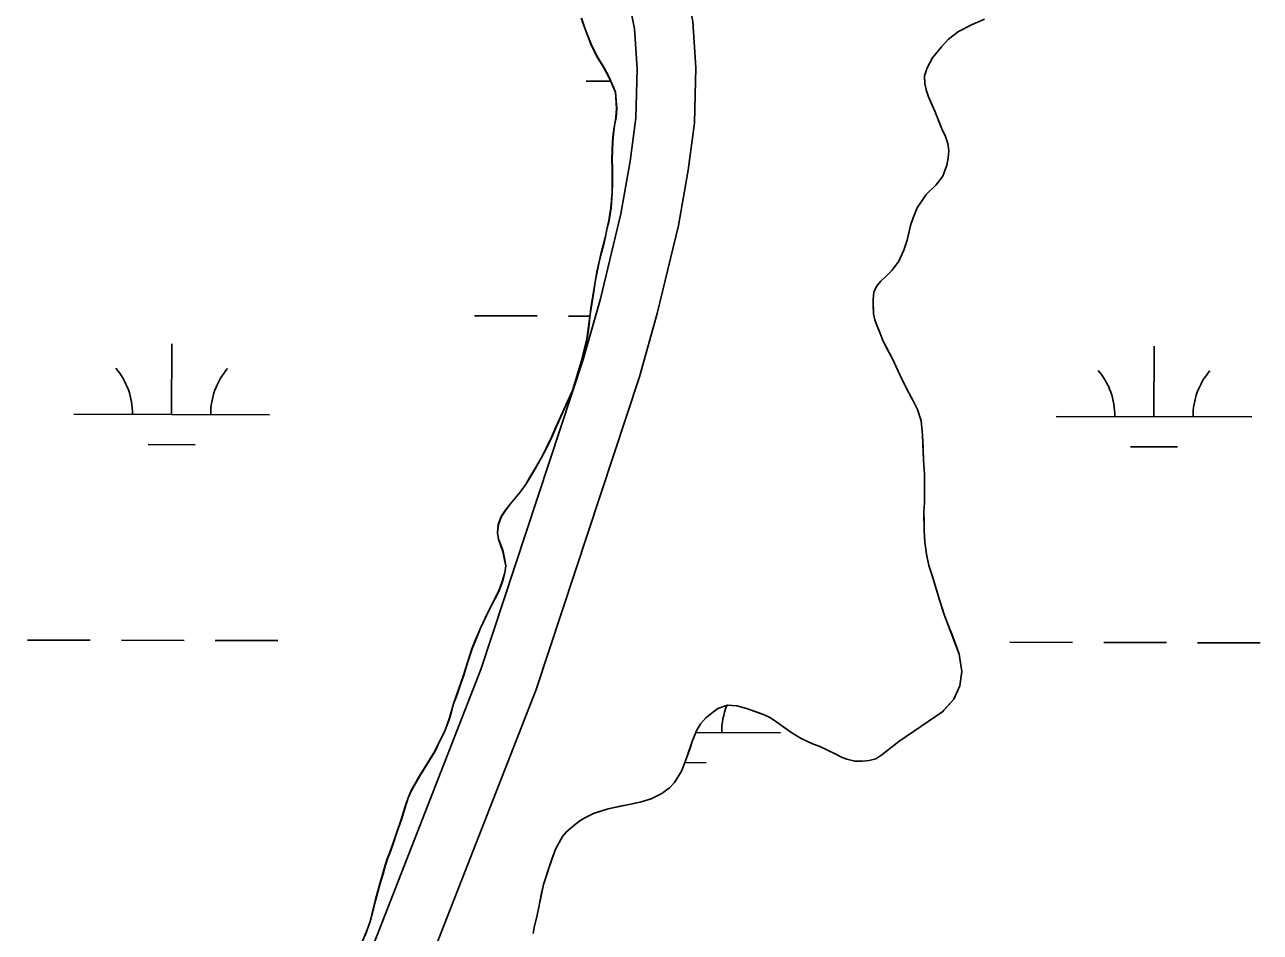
# Model space of a CAD drawing. Extents: x 3180038 to 3217926, y 922069 to 947485.
# Drawn here: x 3210374 to 3211005, y 936961 to 937425 of the extents above; entities that cross this region are included whole.
import ezdxf

# ---------------------------------------------------------------- set-up
doc = ezdxf.new("R2010")
doc.units = 0
for name, color, linetype in [('V-ROAD-CNTR', 7, 'Continuous'), ('V-SITE-VEGE', 7, 'Continuous'), ('V-TOPO-SHOR', 7, 'Continuous'), ('V-WETL-SWMP', 7, 'Continuous')]:
    doc.layers.add(name, color=color, linetype=linetype)

msp = doc.modelspace()

# ---------------------------------------------------------------- linework, layer by layer
at = {"layer": 'V-ROAD-CNTR'}
for points in [[(3210156.56, 937727.43), (3210294.6, 937716.47), (3210324.56, 937713.39), (3210346.79, 937709.03), (3210365.96, 937702.17), (3210581.14, 937603.49), (3210596.22, 937593.92), (3210611.86, 937579.16), (3210636.28, 937550.41), (3210653.6, 937526.84), (3210666.55, 937497.7), (3210676.97, 937463.68), (3210685.09, 937422.4), (3210686.45, 937401.96), (3210685.84, 937376.89), (3210682.79, 937354.91), (3210678.13, 937328.02), (3210667.71, 937284.6), (3210658.91, 937253.47), (3210606.55, 937095.13), (3210525.95, 936888.88)], [(3210377.28, 937729.99), (3210595.5, 937629.91), (3210614.72, 937617.7), (3210633.65, 937599.84), (3210659.82, 937569.03), (3210679.7, 937541.98), (3210694.7, 937508.22), (3210706.11, 937470.98), (3210714.89, 937426.3), (3210716.47, 937402.6), (3210715.79, 937374.46), (3210712.44, 937350.29), (3210707.53, 937321.95), (3210696.74, 937277.01), (3210687.6, 937244.68), (3210634.78, 937084.95), (3210554.26, 936878.9)]]:
    msp.add_lwpolyline(points, dxfattribs=at)
at = {"layer": 'V-SITE-VEGE'}
for p, q in [((3210657.82, 937427.93), (3210659.67, 937422.77)), ((3210659.67, 937422.77), (3210662.83, 937414.65)), ((3210850.55, 937421.11), (3210857.27, 937424.58)), ((3210841.87, 937413.2), (3210845.59, 937417.23)), ((3210845.59, 937417.23), (3210850.55, 937421.11)), ((3210662.83, 937414.65), (3210664.28, 937411.43)), ((3210664.28, 937411.43), (3210666.38, 937407.44)), ((3210837.39, 937407.73), (3210841.87, 937413.2)), ((3210666.38, 937407.44), (3210669.26, 937402.81)), ((3210834.59, 937402.54), (3210837.39, 937407.73)), ((3210669.26, 937402.81), (3210672.01, 937397.79)), ((3210672.01, 937397.79), (3210675.3, 937390.06)), ((3210833.33, 937398.39), (3210834.59, 937402.54)), ((3210833.48, 937394.52), (3210833.33, 937398.39)), ((3210834.16, 937391.29), (3210833.48, 937394.52)), ((3210835.35, 937387.81), (3210834.16, 937391.29)), ((3210675.3, 937390.06), (3210675.88, 937381.66)), ((3210838.51, 937380.34), (3210835.35, 937387.81)), ((3210675.88, 937381.66), (3210675.53, 937377.26)), ((3210842.07, 937371.32), (3210838.51, 937380.34)), ((3210674.79, 937373.12), (3210674.18, 937368.59)), ((3210675.53, 937377.26), (3210674.79, 937373.12)), ((3210674.18, 937368.59), (3210673.82, 937364.84)), ((3210843.91, 937367.45), (3210842.07, 937371.32)), ((3210845.23, 937363.97), (3210843.91, 937367.45)), ((3210673.82, 937364.84), (3210673.5, 937355.79)), ((3210845.64, 937360.23), (3210845.23, 937363.97)), ((3210845.41, 937356.48), (3210845.64, 937360.23)), ((3210673.5, 937355.79), (3210673.66, 937351.53)), ((3210844.67, 937352.85), (3210845.41, 937356.48)), ((3210673.66, 937351.53), (3210673.72, 937343.51)), ((3210839.06, 937342.6), (3210842.69, 937347.2)), ((3210842.69, 937347.2), (3210844.67, 937352.85)), ((3210673.72, 937343.51), (3210673.63, 937338.73)), ((3210834.1, 937337.8), (3210839.06, 937342.6)), ((3210673.63, 937338.73), (3210673.04, 937330.97)), ((3210829.58, 937331.02), (3210834.1, 937337.8)), ((3210673.04, 937330.97), (3210671.93, 937324.62)), ((3210827.43, 937325.96), (3210829.58, 937331.02)), ((3210671.93, 937324.62), (3210671.06, 937320.87)), ((3210824.41, 937314.43), (3210826.16, 937322.07)), ((3210826.16, 937322.07), (3210827.43, 937325.96)), ((3210670.19, 937316.34), (3210668.05, 937308.05)), ((3210671.06, 937320.87), (3210670.19, 937316.34)), ((3210820.1, 937303.8), (3210822.77, 937309.38)), ((3210822.77, 937309.38), (3210824.41, 937314.43)), ((3210668.05, 937308.05), (3210665.8, 937298.34)), ((3210816.65, 937299.12), (3210820.1, 937303.8)), ((3210665.8, 937298.34), (3210663.95, 937287.08)), ((3210810.87, 937293.64), (3210813.95, 937296.38)), ((3210813.95, 937296.38), (3210816.65, 937299.12)), ((3210807.43, 937287.93), (3210808.82, 937291.17)), ((3210808.82, 937291.17), (3210810.87, 937293.64)), ((3210663.95, 937287.08), (3210662.35, 937276.59)), ((3210807.07, 937284.18), (3210807.43, 937287.93)), ((3210807.25, 937276.81), (3210807.07, 937284.18)), ((3210662.35, 937276.59), (3210660.77, 937264.17)), ((3210807.79, 937273.84), (3210807.25, 937276.81)), ((3210808.98, 937270.62), (3210807.79, 937273.84)), ((3210810.43, 937267.27), (3210808.98, 937270.62)), ((3210811.88, 937263.28), (3210810.43, 937267.27)), ((3210660.77, 937264.17), (3210657.51, 937251.22)), ((3210817, 937253.49), (3210811.88, 937263.28)), ((3210820.81, 937245.38), (3210817, 937253.49)), ((3210657.51, 937251.22), (3210653.35, 937237.74)), ((3210824.23, 937238.42), (3210820.81, 937245.38)), ((3210653.35, 937237.74), (3210642.67, 937213.88)), ((3210827.5, 937232.37), (3210824.23, 937238.42)), ((3210829.61, 937228), (3210827.5, 937232.37)), ((3210831.46, 937222.19), (3210829.61, 937228)), ((3210832.29, 937214.83), (3210831.46, 937222.19)), ((3210832.78, 937202.17), (3210832.29, 937214.83)), ((3210640, 937208.3), (3210637.33, 937203.11)), ((3210642.67, 937213.88), (3210640, 937208.3)), ((3210637.33, 937203.11), (3210629.67, 937189.99)), ((3210833.23, 937195.06), (3210832.78, 937202.17)), ((3210833.21, 937180.46), (3210833.23, 937195.06)), ((3210629.67, 937189.99), (3210626.6, 937185.7)), ((3210626.6, 937185.7), (3210621.48, 937179.59)), ((3210619.05, 937176.34), (3210617, 937173.35)), ((3210621.48, 937179.59), (3210619.05, 937176.34)), ((3210832.98, 937175.8), (3210833.21, 937180.46)), ((3210617, 937173.35), (3210615.48, 937169.33)), ((3210833.06, 937166.11), (3210832.98, 937175.8)), ((3210615.48, 937169.33), (3210615, 937165.06)), ((3210615, 937165.06), (3210615.54, 937161.83)), ((3210833.5, 937160.16), (3210833.06, 937166.11)), ((3210615.54, 937161.83), (3210616.87, 937158.35)), ((3210616.87, 937158.35), (3210617.79, 937155.39)), ((3210834.19, 937154.09), (3210833.5, 937160.16)), ((3210617.79, 937155.39), (3210618.73, 937151.13)), ((3210618.73, 937151.13), (3210619.27, 937148.16)), ((3210835.4, 937148.29), (3210834.19, 937154.09)), ((3210619.27, 937148.16), (3210618.78, 937144.54)), ((3210837.12, 937143.13), (3210835.4, 937148.29)), ((3210617.52, 937140.13), (3210615.75, 937135.46)), ((3210618.78, 937144.54), (3210617.52, 937140.13)), ((3210840.83, 937130.75), (3210837.12, 937143.13)), ((3210615.75, 937135.46), (3210610.91, 937125.99)), ((3210610.91, 937125.99), (3210606.33, 937116.26)), ((3210843.48, 937122.76), (3210840.83, 937130.75)), ((3210851, 937103.04), (3210843.48, 937122.76)), ((3210606.33, 937116.26), (3210604.17, 937111.2)), ((3210604.17, 937111.2), (3210602.02, 937105.76)), ((3210602.02, 937105.76), (3210597.73, 937092.28)), ((3210852.36, 937094.13), (3210851, 937103.04)), ((3210851.25, 937086.88), (3210852.36, 937094.13)), ((3210597.73, 937092.28), (3210592.54, 937077.63)), ((3210848.21, 937080), (3210851.25, 937086.88)), ((3210592.54, 937077.63), (3210590.53, 937070.51)), ((3210723.92, 937072.45), (3210727.64, 937075.19)), ((3210727.64, 937075.19), (3210732.67, 937076.91)), ((3210732.67, 937076.91), (3210737.33, 937076.69)), ((3210737.33, 937076.69), (3210742.25, 937075.31)), ((3210742.25, 937075.31), (3210751.32, 937072.01)), ((3210842.54, 937073.7), (3210848.21, 937080)), ((3210590.53, 937070.51), (3210588.13, 937063.77)), ((3210718.78, 937067.5), (3210721.47, 937070.49)), ((3210721.47, 937070.49), (3210723.92, 937072.45)), ((3210751.32, 937072.01), (3210754.57, 937070.49)), ((3210754.57, 937070.49), (3210757.81, 937068.32)), ((3210820.2, 937058.46), (3210842.54, 937073.7)), ((3210588.13, 937063.77), (3210583.04, 937053.39)), ((3210714.71, 937058.93), (3210716.87, 937064.25)), ((3210716.87, 937064.25), (3210718.78, 937067.5)), ((3210757.81, 937068.32), (3210764.96, 937063.2)), ((3210764.96, 937063.2), (3210767.69, 937061.41)), ((3210711.68, 937049.86), (3210714.71, 937058.93)), ((3210767.69, 937061.41), (3210770.29, 937059.88)), ((3210770.29, 937059.88), (3210776, 937057.21)), ((3210776, 937057.21), (3210779.37, 937055.94)), ((3210811.46, 937051.67), (3210820.2, 937058.46)), ((3210583.04, 937053.39), (3210575.12, 937040.53)), ((3210779.37, 937055.94), (3210787.93, 937052.01)), ((3210787.93, 937052.01), (3210790.79, 937050.48)), ((3210790.79, 937050.48), (3210793.64, 937049.33)), ((3210808.37, 937049.58), (3210811.46, 937051.67)), ((3210709.02, 937043.25), (3210711.68, 937049.86)), ((3210793.64, 937049.33), (3210797.65, 937048.33)), ((3210797.65, 937048.33), (3210801.4, 937048.36)), ((3210801.4, 937048.36), (3210805.02, 937048.78)), ((3210805.02, 937048.78), (3210808.37, 937049.58)), ((3210575.12, 937040.53), (3210572.83, 937036.63)), ((3210702.88, 937034.8), (3210705.44, 937037.53)), ((3210705.44, 937037.53), (3210709.02, 937043.25)), ((3210571.17, 937033.65), (3210569.39, 937029.62)), ((3210572.83, 937036.63), (3210571.17, 937033.65)), ((3210693.62, 937029.17), (3210699.02, 937031.92)), ((3210699.02, 937031.92), (3210702.88, 937034.8)), ((3210569.39, 937029.62), (3210565.86, 937018.61)), ((3210671.68, 937024.08), (3210687.94, 937027.44)), ((3210687.94, 937027.44), (3210693.62, 937029.17)), ((3210565.86, 937018.61), (3210561.43, 937005.65)), ((3210657.12, 937017.9), (3210659.69, 937019.47)), ((3210659.69, 937019.47), (3210664.07, 937021.57)), ((3210664.07, 937021.57), (3210671.68, 937024.08)), ((3210648.26, 937009.94), (3210650.31, 937012.29)), ((3210650.31, 937012.29), (3210654.04, 937015.55)), ((3210654.04, 937015.55), (3210657.12, 937017.9)), ((3210644.69, 937003.45), (3210648.26, 937009.94)), ((3210559.92, 937001.37), (3210558.77, 936998.52)), ((3210561.43, 937005.65), (3210559.92, 937001.37)), ((3210641.41, 936994.25), (3210644.69, 937003.45)), ((3210557.77, 936995.28), (3210553.99, 936982.2)), ((3210558.77, 936998.52), (3210557.77, 936995.28)), ((3210638.63, 936985.31), (3210641.41, 936994.25)), ((3210553.99, 936982.2), (3210552.61, 936977.01)), ((3210636.14, 936973.79), (3210638.63, 936985.31)), ((3210552.61, 936977.01), (3210549.97, 936966.39)), ((3210633.76, 936963.43), (3210635.39, 936969.64)), ((3210635.39, 936969.64), (3210636.14, 936973.79)), ((3210548.45, 936962.12), (3210545.79, 936955.63)), ((3210549.97, 936966.39), (3210548.45, 936962.12)), ((3210633.26, 936960.32), (3210633.76, 936963.43))]:
    msp.add_line(p, q, dxfattribs=at)
at = {"layer": 'V-TOPO-SHOR'}
for points in [[(3210657.82, 937427.93), (3210659.67, 937422.77), (3210661.51, 937418.13), (3210662.83, 937414.65), (3210664.28, 937411.43), (3210666.38, 937407.44), (3210669.26, 937402.81), (3210672.01, 937397.79), (3210675.3, 937390.06), (3210675.88, 937381.66), (3210675.53, 937377.26), (3210674.79, 937373.12), (3210674.18, 937368.59), (3210673.82, 937364.84), (3210673.72, 937360.44), (3210673.5, 937355.79), (3210673.66, 937351.53)], [(3210863.87, 937427.33), (3210857.27, 937424.58), (3210850.55, 937421.11), (3210845.59, 937417.23), (3210841.87, 937413.2), (3210837.39, 937407.73), (3210834.59, 937402.54), (3210833.33, 937398.39)], [(3210833.33, 937398.39), (3210833.48, 937394.52), (3210834.16, 937391.29), (3210835.35, 937387.81), (3210837.06, 937383.82), (3210838.51, 937380.34), (3210840.22, 937376.08), (3210842.07, 937371.32), (3210843.91, 937367.45), (3210845.23, 937363.97), (3210845.64, 937360.23), (3210845.41, 937356.48), (3210844.67, 937352.85), (3210842.69, 937347.2), (3210839.06, 937342.6), (3210834.1, 937337.8), (3210829.58, 937331.02), (3210827.43, 937325.96), (3210826.16, 937322.07), (3210825.04, 937317.41), (3210824.41, 937314.43), (3210822.77, 937309.38), (3210820.1, 937303.8), (3210816.65, 937299.12), (3210813.95, 937296.38), (3210810.87, 937293.64), (3210808.82, 937291.17), (3210807.43, 937287.93), (3210807.07, 937284.18), (3210807.09, 937281.08), (3210807.25, 937276.81), (3210807.79, 937273.84), (3210808.98, 937270.62), (3210810.43, 937267.27), (3210811.88, 937263.28), (3210813.85, 937259.54), (3210817, 937253.49), (3210818.58, 937250.15), (3210820.81, 937245.38), (3210822.26, 937242.55), (3210824.23, 937238.42), (3210827.5, 937232.37), (3210829.61, 937228), (3210831.46, 937222.19), (3210832.29, 937214.83), (3210832.61, 937207.85), (3210832.78, 937202.17), (3210833.23, 937195.06), (3210833.27, 937188.86), (3210833.18, 937184.46), (3210833.21, 937180.46), (3210832.98, 937175.8), (3210833.03, 937170.5), (3210833.06, 937166.11), (3210833.5, 937160.16), (3210834.19, 937154.09), (3210835.4, 937148.29), (3210837.12, 937143.13), (3210838.98, 937136.94), (3210840.83, 937130.75), (3210842.42, 937125.85), (3210843.48, 937122.76), (3210845.2, 937118.37), (3210847.31, 937112.83), (3210849.95, 937105.87), (3210851, 937103.04), (3210852.36, 937094.13), (3210851.25, 937086.88), (3210848.21, 937080.01), (3210843.13, 937074.36), (3210842.54, 937073.7)], [(3210673.66, 937351.53), (3210673.69, 937348.04), (3210673.72, 937343.51), (3210673.63, 937338.73), (3210673.05, 937330.97), (3210671.93, 937324.62), (3210671.06, 937320.87), (3210670.19, 937316.34), (3210669.44, 937313.23), (3210668.05, 937308.05), (3210666.8, 937302.61), (3210665.8, 937298.34), (3210664.94, 937293.29), (3210663.95, 937287.08), (3210662.84, 937279.83), (3210662.35, 937276.59), (3210661.74, 937271.81), (3210661.38, 937268.57), (3210660.77, 937264.17), (3210657.51, 937251.22), (3210653.35, 937237.74), (3210644.96, 937219.06), (3210642.67, 937213.88), (3210640, 937208.3), (3210637.33, 937203.11), (3210633.5, 937196.49), (3210631.46, 937193.11), (3210629.67, 937189.99), (3210626.6, 937185.7), (3210624.04, 937182.71), (3210621.48, 937179.59), (3210619.05, 937176.34), (3210617, 937173.35), (3210615.48, 937169.33), (3210615, 937165.06), (3210615.54, 937161.83), (3210616.86, 937158.35), (3210617.79, 937155.39), (3210618.73, 937151.13), (3210619.27, 937148.16), (3210618.78, 937144.54), (3210617.52, 937140.13), (3210615.75, 937135.46), (3210613.59, 937131.18), (3210610.91, 937125.99), (3210608.75, 937121.45), (3210606.33, 937116.26), (3210604.17, 937111.2), (3210602.02, 937105.76), (3210599.87, 937099.15), (3210597.73, 937092.28), (3210595.96, 937087.1), (3210593.93, 937081.39), (3210592.54, 937077.63), (3210591.41, 937073.62), (3210590.53, 937070.51), (3210588.13, 937063.77), (3210585.58, 937058.71), (3210583.04, 937053.39), (3210580.36, 937048.97), (3210577.68, 937044.68), (3210575.12, 937040.53), (3210572.83, 937036.63), (3210571.17, 937033.65), (3210569.39, 937029.62), (3210567.75, 937024.7), (3210565.86, 937018.61), (3210563.58, 937012), (3210561.43, 937005.65), (3210559.92, 937001.37), (3210558.77, 936998.52), (3210557.77, 936995.28), (3210556.51, 936990.87), (3210554.99, 936985.82), (3210553.99, 936982.2), (3210552.61, 936977.01), (3210551.6, 936972.87), (3210549.97, 936966.39), (3210548.46, 936962.12), (3210547.32, 936959.26)], [(3210633.27, 936960.32), (3210633.76, 936963.43), (3210635.39, 936969.64), (3210636.14, 936973.78), (3210637.63, 936980.9), (3210638.63, 936985.31), (3210640.4, 936991.01), (3210641.41, 936994.25), (3210642.8, 936998.27), (3210644.69, 937003.45), (3210648.26, 937009.94), (3210650.31, 937012.29), (3210654.04, 937015.55), (3210657.12, 937017.9), (3210659.69, 937019.47), (3210664.07, 937021.57), (3210667.17, 937022.63), (3210671.68, 937024.08), (3210677.75, 937025.3), (3210682.26, 937026.24), (3210687.94, 937027.44), (3210693.62, 937029.17), (3210699.02, 937031.92), (3210702.88, 937034.8), (3210705.44, 937037.53), (3210709.02, 937043.25), (3210711.68, 937049.86), (3210713.45, 937055.05), (3210714.71, 937058.93), (3210716.87, 937064.25), (3210718.78, 937067.5), (3210721.47, 937070.49), (3210723.92, 937072.45), (3210727.64, 937075.19), (3210732.67, 937076.91), (3210737.33, 937076.69)], [(3210737.33, 937076.69), (3210742.25, 937075.31), (3210747.3, 937073.53), (3210751.32, 937072.01), (3210754.57, 937070.49), (3210757.81, 937068.32), (3210761.45, 937065.76), (3210764.96, 937063.2), (3210767.69, 937061.41), (3210770.29, 937059.88), (3210773.14, 937058.61), (3210776, 937057.21), (3210779.37, 937055.94), (3210787.93, 937052), (3210790.79, 937050.48), (3210793.64, 937049.33), (3210797.65, 937048.33), (3210801.4, 937048.36), (3210805.02, 937048.78), (3210808.37, 937049.58), (3210811.46, 937051.67), (3210820.2, 937058.46), (3210842.54, 937073.7)]]:
    msp.add_lwpolyline(points, dxfattribs=at)
at = {"layer": 'V-WETL-SWMP'}
for p, q in [((3210660.39, 937395.82), (3210672.96, 937395.79)), ((3210603.28, 937275.88), (3210635.28, 937275.81)), ((3210651.28, 937275.77), (3210662.35, 937275.75)), ((3210448.57, 937225.49), (3210448.66, 937261.49)), ((3210950.48, 937224.36), (3210950.56, 937260.36)), ((3210398.58, 937225.6), (3210498.57, 937225.37)), ((3210900.48, 937224.47), (3211000.48, 937224.24)), ((3210436.54, 937210.08), (3210460.54, 937210.03)), ((3210938.44, 937208.95), (3210962.44, 937208.9)), ((3210374.91, 937110.22), (3210406.91, 937110.15)), ((3210422.91, 937110.11), (3210454.91, 937110.04)), ((3210470.91, 937110), (3210502.91, 937109.93)), ((3210876.81, 937109.09), (3210908.81, 937109.02)), ((3210924.81, 937108.98), (3210956.81, 937108.91)), ((3210972.81, 937108.87), (3211004.81, 937108.8)), ((3210716.36, 937063.02), (3210759.64, 937062.92)), ((3210710.76, 937047.6), (3210721.61, 937047.58))]:
    msp.add_line(p, q, dxfattribs=at)
for points in [[(3210657.93, 937427.93), (3210659.78, 937422.77), (3210661.63, 937418.13), (3210662.95, 937414.65), (3210664.39, 937411.43), (3210666.49, 937407.44), (3210669.37, 937402.81), (3210672.13, 937397.79), (3210675.42, 937390.06), (3210676, 937381.66), (3210675.65, 937377.26), (3210674.9, 937373.12), (3210674.29, 937368.59), (3210673.93, 937364.84), (3210673.84, 937360.45), (3210673.62, 937355.79), (3210673.78, 937351.53), (3210673.8, 937348.04), (3210673.84, 937343.51), (3210673.75, 937338.73), (3210673.16, 937330.97), (3210672.05, 937324.63), (3210671.17, 937320.87), (3210670.3, 937316.34), (3210669.55, 937313.23), (3210668.17, 937308.05), (3210666.92, 937302.61), (3210665.92, 937298.34), (3210665.05, 937293.29), (3210664.07, 937287.08), (3210662.96, 937279.83), (3210662.47, 937276.59), (3210661.86, 937271.81), (3210661.5, 937268.57), (3210660.88, 937264.17), (3210657.62, 937251.22), (3210653.46, 937237.75), (3210645.08, 937219.07), (3210642.79, 937213.88), (3210640.12, 937208.3), (3210637.44, 937203.11), (3210633.62, 937196.49), (3210631.57, 937193.11), (3210629.79, 937189.99), (3210626.72, 937185.7), (3210624.16, 937182.71)], [(3210820.2, 937058.46), (3210842.54, 937073.7), (3210843.13, 937074.36), (3210848.21, 937080.01), (3210851.26, 937086.88), (3210852.36, 937094.13), (3210851, 937103.04), (3210849.95, 937105.87), (3210847.31, 937112.83), (3210845.2, 937118.37), (3210843.48, 937122.75), (3210842.42, 937125.85), (3210840.83, 937130.75), (3210838.98, 937136.94), (3210837.12, 937143.13), (3210835.4, 937148.29), (3210834.19, 937154.09), (3210833.5, 937160.16), (3210833.06, 937166.11), (3210833.03, 937170.5), (3210832.99, 937175.8), (3210833.21, 937180.46), (3210833.18, 937184.46), (3210833.27, 937188.86), (3210833.22, 937195.06), (3210832.78, 937202.17), (3210832.61, 937207.85), (3210832.29, 937214.83), (3210831.46, 937222.19), (3210829.61, 937228), (3210827.5, 937232.38), (3210824.23, 937238.42), (3210822.26, 937242.55), (3210820.81, 937245.38), (3210818.58, 937250.14), (3210817, 937253.49), (3210813.85, 937259.54), (3210811.88, 937263.28), (3210810.43, 937267.27), (3210808.98, 937270.62), (3210807.79, 937273.84), (3210807.25, 937276.81), (3210807.09, 937281.08), (3210807.07, 937284.18), (3210807.43, 937287.93), (3210808.82, 937291.17), (3210810.87, 937293.65), (3210813.95, 937296.38), (3210816.65, 937299.12), (3210820.1, 937303.8), (3210822.77, 937309.38), (3210824.41, 937314.43), (3210825.04, 937317.41), (3210826.16, 937322.07), (3210827.43, 937325.96), (3210829.58, 937331.02), (3210834.1, 937337.8), (3210839.06, 937342.6), (3210842.69, 937347.2), (3210844.67, 937352.85), (3210845.41, 937356.48), (3210845.64, 937360.23), (3210845.23, 937363.97), (3210843.91, 937367.45), (3210842.07, 937371.32), (3210840.22, 937376.09), (3210838.51, 937380.34), (3210837.06, 937383.82), (3210835.35, 937387.81), (3210834.16, 937391.29), (3210833.48, 937394.52), (3210833.33, 937398.39), (3210834.59, 937402.54), (3210837.39, 937407.73), (3210841.87, 937413.2), (3210845.59, 937417.23), (3210850.55, 937421.11), (3210857.27, 937424.58), (3210863.87, 937427.33)], [(3210624.16, 937182.71), (3210621.6, 937179.59), (3210619.17, 937176.34), (3210617.12, 937173.35), (3210615.6, 937169.33), (3210615.12, 937165.06), (3210615.66, 937161.83), (3210616.98, 937158.35), (3210617.91, 937155.39), (3210618.85, 937151.13), (3210619.39, 937148.16), (3210618.9, 937144.54), (3210617.64, 937140.13), (3210615.86, 937135.46), (3210613.7, 937131.18), (3210611.03, 937125.99), (3210608.86, 937121.45), (3210606.45, 937116.26), (3210604.29, 937111.2), (3210602.13, 937105.76), (3210599.99, 937099.15), (3210597.84, 937092.28), (3210596.07, 937087.1), (3210594.05, 937081.39), (3210592.66, 937077.63), (3210591.53, 937073.62), (3210590.65, 937070.51), (3210588.24, 937063.77), (3210585.7, 937058.71), (3210583.15, 937053.39), (3210580.47, 937048.97), (3210577.79, 937044.69), (3210575.24, 937040.53), (3210572.94, 937036.63), (3210571.28, 937033.65), (3210569.51, 937029.63), (3210567.86, 937024.7), (3210565.97, 937018.61), (3210563.7, 937012), (3210561.55, 937005.65), (3210560.03, 937001.37), (3210558.89, 936998.52), (3210557.88, 936995.28), (3210556.62, 936990.88), (3210555.11, 936985.82), (3210554.1, 936982.2), (3210552.72, 936977.01), (3210551.72, 936972.87), (3210550.09, 936966.39), (3210548.57, 936962.12), (3210547.43, 936959.26)], [(3210633.27, 936960.32), (3210633.76, 936963.43), (3210635.39, 936969.64), (3210636.14, 936973.78), (3210637.63, 936980.91), (3210638.63, 936985.31), (3210640.4, 936991.01), (3210641.41, 936994.25), (3210642.8, 936998.27), (3210644.7, 937003.45), (3210648.26, 937009.94), (3210650.31, 937012.29), (3210654.04, 937015.55), (3210657.12, 937017.9), (3210659.69, 937019.47), (3210664.07, 937021.57), (3210667.17, 937022.63), (3210671.68, 937024.09), (3210677.75, 937025.3), (3210682.26, 937026.24), (3210687.94, 937027.44), (3210693.62, 937029.17), (3210699.02, 937031.92), (3210702.88, 937034.8), (3210705.44, 937037.53), (3210709.02, 937043.25), (3210711.68, 937049.86), (3210713.45, 937055.05), (3210714.71, 937058.93), (3210716.87, 937064.25), (3210718.78, 937067.5), (3210721.47, 937070.49), (3210723.92, 937072.45), (3210727.64, 937075.19), (3210732.67, 937076.91), (3210737.33, 937076.69), (3210742.25, 937075.3), (3210747.3, 937073.53), (3210751.32, 937072.01), (3210754.57, 937070.49), (3210757.81, 937068.32), (3210761.45, 937065.76), (3210764.96, 937063.2), (3210767.69, 937061.41), (3210770.29, 937059.88), (3210773.14, 937058.61), (3210776, 937057.21), (3210779.37, 937055.94), (3210787.93, 937052), (3210790.79, 937050.47), (3210793.64, 937049.33), (3210797.65, 937048.33), (3210801.4, 937048.36), (3210805.02, 937048.78), (3210808.37, 937049.58), (3210811.46, 937051.67), (3210820.2, 937058.46)]]:
    msp.add_lwpolyline(points, dxfattribs=at)
for centre, start, end in [((3210393.33, 937226.09), 359.09901, 40.64267), ((3210503.82, 937225.84), 139.09901, 180.64267), ((3210895.24, 937224.95), 359.09901, 40.64267), ((3211005.72, 937224.71), 139.09901, 180.64267), ((3210764.89, 937063.39), 157.66774, 180.64267)]:
    msp.add_arc(centre, 35.25, start, end, dxfattribs=at)

doc.saveas('drawing.dxf')
